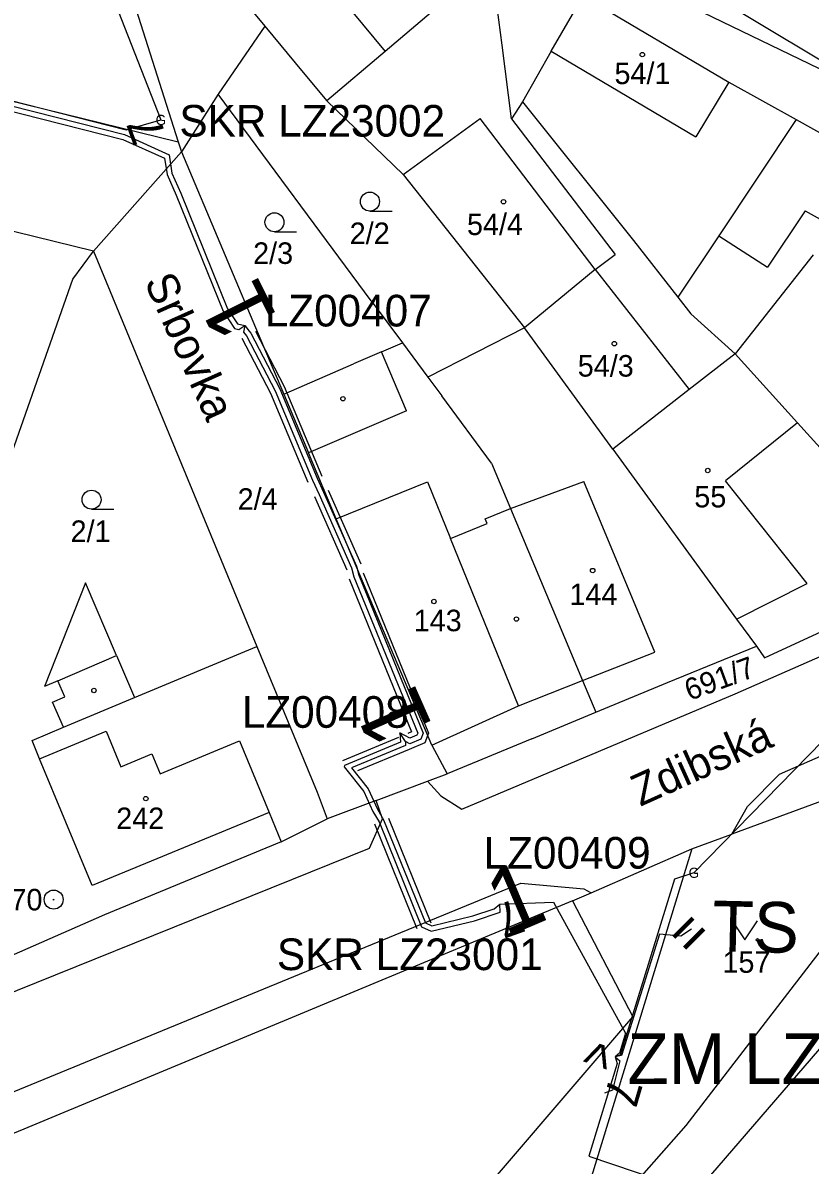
# Model space of a CAD drawing. Extents: x -738131 to -734179, y -1033447 to -1030078.
# Drawn here: x -736264.2 to -736202, y -1032303.4 to -1032213.1 of the extents above; entities that cross this region are included whole.
import ezdxf

# ---------------------------------------------------------------- set-up
doc = ezdxf.new("R2010")
doc.units = 0
for name, color, linetype in [('ftf_2010', 7, 'Continuous'), ('ftf_2050', 7, 'Continuous'), ('ftf_2060', 7, 'Continuous'), ('ftf_2140', 7, 'Continuous'), ('ftf_3010', 7, 'Continuous'), ('ftf_3010_ftf_3010_gtda_3015_gtda_3015_1', 7, 'Continuous'), ('ftf_3150', 7, 'Continuous'), ('ftf_3150_ftf_3150_gtda_3155_gtda_3155_1', 7, 'Continuous'), ('ftf_3160', 7, 'Continuous'), ('ftf_3160_ftf_3160_gtda_3165_gtda_3165_1', 7, 'Continuous'), ('ftf_3170', 7, 'Continuous'), ('ftf_3170_ftf_3170_gtda_3175_gtda_3175_1', 7, 'Continuous'), ('ftf_3210', 7, 'Continuous'), ('ftf_3240', 7, 'Continuous'), ('ftf_nu', 7, 'Continuous'), ('Vrstva 1', 7, 'Continuous'), ('Vrstva 2', 7, 'Continuous'), ('Vrstva 3', 7, 'Continuous'), ('Vrstva 4', 7, 'Continuous'), ('Vrstva 5', 7, 'Continuous'), ('Vrstva 8', 7, 'Continuous')]:
    doc.layers.add(name, color=color, linetype=linetype)

msp = doc.modelspace()

# ---------------------------------------------------------------- linework, layer by layer
at = {"layer": 'ftf_2010'}
for points in [[(-736276.97, -1032217.558), (-736276.769, -1032216.686), (-736276.549, -1032216.42), (-736270.545, -1032217.896), (-736256.06, -1032221.579), (-736253.32, -1032220.797)], [(-736276.97, -1032217.558), (-736276.401, -1032216.868), (-736270.642, -1032218.284), (-736256.192, -1032221.958), (-736252.653, -1032223.552), (-736252.426, -1032224.995), (-736251.73, -1032226.577), (-736248.033, -1032235.719), (-736247.256, -1032236.91), (-736246.666, -1032237.025)], [(-736246.666, -1032237.025), (-736246.784, -1032237.56), (-736246.542, -1032237.861), (-736244.274, -1032242.2), (-736241.326, -1032249.249), (-736240.806, -1032250.37), (-736238.231, -1032256.175), (-736238.046, -1032256.882), (-736233.01, -1032269.244), (-736233.069, -1032269.397), (-736233.618, -1032269.625), (-736234.423, -1032269.211)], [(-736234.423, -1032269.211), (-736234.38, -1032269.941), (-736238.799, -1032271.775), (-736238.822, -1032271.901), (-736237.26, -1032273.838), (-736236.545, -1032275.406), (-736236.061, -1032276.243), (-736232.705, -1032284.515), (-736231.939, -1032284.867), (-736228.531, -1032284.047), (-736226.501, -1032283.372), (-736226.52, -1032282.73)], [(-736211.194, -1032280.259), (-736212.725, -1032280.758), (-736217.008, -1032294.653), (-736217.4, -1032294.799)], [(-736226.52, -1032282.73), (-736222.264, -1032282.575), (-736216.58, -1032292.937), (-736217.046, -1032294.513), (-736217.4, -1032294.799)], [(-736217.4, -1032294.799), (-736217.244, -1032295.332), (-736219.493, -1032302.633), (-736210.285, -1032305.748)]]:
    msp.add_lwpolyline(points, dxfattribs=at)
at = {"layer": 'ftf_2050'}
for points in [[(-736254.345, -1032187.853), (-736259.293, -1032205.525), (-736253.32, -1032220.797)], [(-736218.625, -1032202.554), (-736211.263, -1032211.907), (-736186.01, -1032224.101), (-736186.053, -1032224.111)], [(-736182.912, -1032251.343), (-736211.194, -1032280.259)]]:
    msp.add_lwpolyline(points, dxfattribs=at)
at = {"layer": 'ftf_2060'}
msp.add_lwpolyline([(-736211.375, -1032284.716), (-736212.22, -1032285.276), (-736213.898, -1032285.102), (-736215.403, -1032289.895), (-736216.908, -1032294.689), (-736217.4, -1032294.799), (-736217.037, -1032295.11), (-736217.605, -1032297.435), (-736218.245, -1032297.663)], dxfattribs=at)
at = {"layer": 'ftf_2140'}
for points in [[(-736270.739, -1032218.672), (-736256.324, -1032222.337), (-736253.015, -1032223.828), (-736252.813, -1032225.109), (-736252.099, -1032226.733), (-736248.389, -1032235.905), (-736247.498, -1032237.27), (-736247.135, -1032237.341), (-736246.666, -1032237.025), (-736246.325, -1032237.493), (-736246.206, -1032237.641), (-736243.912, -1032242.03), (-736240.96, -1032249.088), (-736240.442, -1032250.205), (-736237.852, -1032256.042), (-736237.666, -1032256.755), (-736232.58, -1032269.24), (-736232.757, -1032269.701), (-736233.636, -1032270.065), (-736233.982, -1032269.888), (-736233.964, -1032270.201), (-736238.246, -1032271.978), (-736236.917, -1032273.626), (-736236.189, -1032275.222), (-736235.701, -1032276.067), (-736232.394, -1032284.218), (-736231.898, -1032284.446), (-736228.641, -1032283.662), (-736226.962, -1032283.104), (-736226.52, -1032282.73)], [(-736233.982, -1032269.888), (-736234.423, -1032269.211)]]:
    msp.add_lwpolyline(points, dxfattribs=at)
at = {"layer": 'ftf_3210'}
for points in [[(-736245.833, -1032237.49), (-736243.549, -1032241.86), (-736240.588, -1032248.94)], [(-736246.896, -1032238.046), (-736244.636, -1032242.37), (-736241.695, -1032249.403)], [(-736240.075, -1032250.046), (-736237.5, -1032255.851)], [(-736241.172, -1032250.532), (-736238.597, -1032256.337)], [(-736237.305, -1032256.58), (-736232.149, -1032269.236), (-736232.446, -1032270.005), (-736233.692, -1032270.522)], [(-736238.416, -1032257.033), (-736233.486, -1032269.137), (-736233.783, -1032269.26)], [(-736234.522, -1032269.567), (-736238.952, -1032271.406)], [(-736233.692, -1032270.522), (-736237.753, -1032272.207)], [(-736236.432, -1032276.393), (-736233.076, -1032284.665)], [(-736235.32, -1032275.942), (-736231.964, -1032284.214)]]:
    msp.add_lwpolyline(points, dxfattribs=at)
at = {"layer": 'Vrstva 1'}
for points in [[(-736259.56, -1032198.6), (-736251.93, -1032222.52)], [(-736250.94, -1032206.34), (-736245.1, -1032213.38)], [(-736228.64, -1032209.5), (-736235.57, -1032215.38)], [(-736222.46, -1032215.37), (-736219.94, -1032211)], [(-736219.94, -1032211), (-736208.42, -1032217.81)], [(-736208.76, -1032211.51), (-736198.43, -1032217.71)], [(-736226.34, -1032214.9), (-736226.74, -1032211.88)], [(-736289.6, -1032213.28), (-736251.93, -1032222.52)], [(-736245.1, -1032213.38), (-736248.77, -1032218.76)], [(-736245.1, -1032213.38), (-736242.05, -1032217.06)], [(-736225.59, -1032220.7), (-736226.34, -1032214.9)], [(-736235.57, -1032215.38), (-736240.19, -1032219.3)], [(-736222.46, -1032215.37), (-736224.72, -1032219.37)], [(-736242.05, -1032217.06), (-736240.19, -1032219.3)], [(-736208.42, -1032217.81), (-736203.1, -1032220.77)], [(-736248.77, -1032218.76), (-736251.67, -1032223.32)], [(-736236.68, -1032235.08), (-736248.77, -1032218.76)], [(-736240.19, -1032219.3), (-736234.16, -1032225.1)], [(-736224.72, -1032219.37), (-736225.59, -1032220.7)], [(-736224.72, -1032219.37), (-736215.95, -1032230.33)], [(-736225.59, -1032220.7), (-736217.39, -1032231.42)], [(-736203.1, -1032220.77), (-736209.22, -1032229.95)], [(-736203.1, -1032220.77), (-736186.52, -1032230)], [(-736251.93, -1032222.52), (-736251.67, -1032223.32)], [(-736251.67, -1032223.32), (-736258.64, -1032231.17)], [(-736251.67, -1032223.32), (-736245.19, -1032238.68)], [(-736258.64, -1032231.17), (-736283.63, -1032225.04)], [(-736234.16, -1032225.1), (-736224.58, -1032237.22)], [(-736215.95, -1032230.33), (-736212.45, -1032234.8)], [(-736209.22, -1032229.95), (-736212.45, -1032234.8)], [(-736260.27, -1032233.37), (-736258.64, -1032231.17)], [(-736258.64, -1032231.17), (-736245.71, -1032262.38)], [(-736218.98, -1032232.62), (-736217.39, -1032231.42)], [(-736201.75, -1032231.44), (-736207.93, -1032239.28)], [(-736218.98, -1032232.62), (-736224.58, -1032237.22)], [(-736267.03, -1032252.59), (-736260.27, -1032233.37)], [(-736212.45, -1032234.8), (-736211.41, -1032236.12)], [(-736236.68, -1032235.08), (-736234.21, -1032238.41)], [(-736211.41, -1032236.12), (-736207.93, -1032239.28)], [(-736224.58, -1032237.22), (-736232.21, -1032241.11)], [(-736217.59, -1032246.8), (-736224.58, -1032237.22)], [(-736235.86, -1032239.12), (-736234.21, -1032238.41)], [(-736234.21, -1032238.41), (-736232.21, -1032241.11)], [(-736245.19, -1032238.68), (-736243.6, -1032242.45)], [(-736235.86, -1032239.12), (-736238.07, -1032240.07)], [(-736207.93, -1032239.28), (-736211.54, -1032242.09)], [(-736203, -1032244.73), (-736207.93, -1032239.28)], [(-736243.6, -1032242.45), (-736238.07, -1032240.07)], [(-736232.21, -1032241.11), (-736231.11, -1032242.6)], [(-736211.54, -1032242.09), (-736217.59, -1032246.8)], [(-736243.6, -1032242.45), (-736241.64, -1032247.08)], [(-736227.18, -1032247.9), (-736231.11, -1032242.6)], [(-736197.62, -1032250.65), (-736203, -1032244.73)], [(-736239.44, -1032252.31), (-736241.64, -1032247.08)], [(-736217.59, -1032246.8), (-736207.8, -1032260.23)], [(-736227.18, -1032247.9), (-736225.67, -1032251.5)], [(-736225.67, -1032251.5), (-736219.99, -1032265.07)], [(-736231.89, -1032270.19), (-736239.44, -1032252.31)], [(-736259.25, -1032257.36), (-736262.5, -1032265.55)], [(-736256.8, -1032263.11), (-736259.25, -1032257.36)], [(-736205.59, -1032263.27), (-736192.19, -1032257.09)], [(-736207.8, -1032260.23), (-736206.24, -1032262.37)], [(-736207.91, -1032266.12), (-736195.74, -1032260.78)], [(-736255.39, -1032266.42), (-736245.71, -1032262.38)], [(-736245.71, -1032262.38), (-736240.95, -1032273.89)], [(-736213.26, -1032265.22), (-736206.24, -1032262.37)], [(-736206.24, -1032262.37), (-736205.59, -1032263.27)], [(-736256.8, -1032263.11), (-736255.39, -1032266.42)], [(-736261.44, -1032265.1), (-736262.5, -1032265.55)], [(-736260.9, -1032266.37), (-736261.44, -1032265.1)], [(-736219.99, -1032265.07), (-736218.94, -1032267.58)], [(-736218.94, -1032267.58), (-736213.26, -1032265.22)], [(-736261.86, -1032266.78), (-736260.9, -1032266.37)], [(-736229.52, -1032275.24), (-736207.91, -1032266.12)], [(-736204.42, -1032272.48), (-736190.5, -1032266.37)], [(-736261.01, -1032268.77), (-736261.86, -1032266.78)], [(-736224, -1032269.68), (-736218.94, -1032267.58)], [(-736263.49, -1032269.81), (-736261.01, -1032268.77)], [(-736262.89, -1032271.26), (-736263.49, -1032269.81)], [(-736224, -1032269.68), (-736230.68, -1032272.45)], [(-736188.5, -1032269.97), (-736211.81, -1032300.22)], [(-736188.5, -1032269.97), (-736208.19, -1032277.21)], [(-736231.89, -1032270.19), (-736230.68, -1032272.45)], [(-736258.73, -1032281.26), (-736262.89, -1032271.26)], [(-736232.22, -1032273.02), (-736230.68, -1032272.45)], [(-736206.93, -1032275.03), (-736204.42, -1032272.48)], [(-736236.29, -1032274.54), (-736232.22, -1032273.02)], [(-736232.22, -1032273.02), (-736231.19, -1032274.17)], [(-736240.95, -1032273.89), (-736240.16, -1032275.99)], [(-736236.29, -1032274.54), (-736240.16, -1032275.99)], [(-736235.8, -1032275.99), (-736236.29, -1032274.54)], [(-736231.19, -1032274.17), (-736229.52, -1032275.24)], [(-736244.74, -1032275.51), (-736258.73, -1032281.26)], [(-736244.74, -1032275.51), (-736243.79, -1032277.81)], [(-736208.19, -1032277.21), (-736206.93, -1032275.03)], [(-736243.79, -1032277.81), (-736240.16, -1032275.99)], [(-736236.81, -1032278.32), (-736235.8, -1032275.99)], [(-736211.34, -1032278.36), (-736208.19, -1032277.21)], [(-736243.79, -1032277.81), (-736257.77, -1032283.59)], [(-736277.07, -1032294.54), (-736236.81, -1032278.32)], [(-736211.34, -1032278.36), (-736221.36, -1032311.05)], [(-736219.29, -1032281.83), (-736211.34, -1032278.36)], [(-736274.85, -1032301.61), (-736224.86, -1032281.07)], [(-736224.86, -1032281.07), (-736219.89, -1032281.53)], [(-736220.77, -1032282.48), (-736219.29, -1032281.83)], [(-736219.89, -1032281.53), (-736219.29, -1032281.83)], [(-736220.77, -1032282.48), (-736287.41, -1032310.18)], [(-736220.77, -1032282.48), (-736216.01, -1032291.63)], [(-736257.77, -1032283.59), (-736281.6, -1032294.02)], [(-736266.82, -1032350.9), (-736216.01, -1032291.63)], [(-736209.85, -1032304.13), (-736200.72, -1032293.58)], [(-736211.81, -1032300.22), (-736221.36, -1032311.05)]]:
    msp.add_lwpolyline(points, dxfattribs=at)
at = {"layer": 'Vrstva 3'}
for p, q in [((-736236.782, -1032228), (-736235.032, -1032228)), ((-736244.332, -1032229.63), (-736242.582, -1032229.63)), ((-736258.782, -1032251.54), (-736257.032, -1032251.54))]:
    msp.add_line(p, q, dxfattribs=at)
msp.add_lwpolyline([(-736208.15, -1032284.06), (-736207.15, -1032285.56), (-736206.15, -1032284.06)], dxfattribs=at)
for centre, radius in [((-736236.782, -1032227.25), 0.75), ((-736244.332, -1032228.88), 0.75), ((-736258.782, -1032250.79), 0.75), ((-736208.15, -1032285.56), 0.1), ((-736206.15, -1032285.56), 0.1)]:
    msp.add_circle(centre, radius, dxfattribs=at)
at = {"layer": 'Vrstva 4'}
for points in [[(-736243.76, -1032205.49), (-736235.57, -1032215.38)], [(-736222.46, -1032215.37), (-736211.02, -1032222.13)], [(-736208.42, -1032217.81), (-736211.02, -1032222.13)], [(-736234.16, -1032225.1), (-736228.07, -1032220.68)], [(-736218.98, -1032232.62), (-736228.07, -1032220.68)], [(-736202.38, -1032227.97), (-736205.35, -1032232.43)], [(-736202.38, -1032227.97), (-736189.55, -1032235.11)], [(-736209.22, -1032229.95), (-736205.35, -1032232.43)], [(-736218.98, -1032232.62), (-736211.54, -1032242.09)], [(-736233.89, -1032243.77), (-736235.86, -1032239.12)], [(-736233.89, -1032243.77), (-736241.64, -1032247.08)], [(-736203, -1032244.73), (-736208.67, -1032249.3)], [(-736239.44, -1032252.31), (-736232.22, -1032249.38)], [(-736232.22, -1032249.38), (-736230.41, -1032253.85)], [(-736225.67, -1032251.5), (-736219.87, -1032249.36)], [(-736214.26, -1032262.83), (-736219.87, -1032249.36)], [(-736202.23, -1032257.42), (-736208.67, -1032249.3)], [(-736227.67, -1032252.31), (-736225.67, -1032251.5)], [(-736230.41, -1032253.85), (-736227.52, -1032252.68)], [(-736227.52, -1032252.68), (-736227.67, -1032252.31)], [(-736225.05, -1032267.08), (-736230.41, -1032253.85)], [(-736207.8, -1032260.23), (-736202.23, -1032257.42)], [(-736219.99, -1032265.07), (-736214.26, -1032262.83)], [(-736261.44, -1032265.1), (-736256.8, -1032263.11)], [(-736225.05, -1032267.08), (-736219.99, -1032265.07)], [(-736261.01, -1032268.77), (-736255.39, -1032266.42)], [(-736231.89, -1032270.19), (-736225.05, -1032267.08)], [(-736262.89, -1032271.26), (-736257.64, -1032269.07)], [(-736257.64, -1032269.07), (-736256.47, -1032271.9)], [(-736253.35, -1032272.45), (-736247.1, -1032269.84)], [(-736247.1, -1032269.84), (-736244.74, -1032275.51)], [(-736256.47, -1032271.9), (-736254.01, -1032270.87)], [(-736254.01, -1032270.87), (-736253.35, -1032272.45)]]:
    msp.add_lwpolyline(points, dxfattribs=at)
at = {"layer": 'Vrstva 5'}
for centre in [(-736215.257, -1032215.639), (-736226.227, -1032227.259), (-736217.467, -1032238.469), (-736238.917, -1032242.819), (-736210.087, -1032248.489), (-736219.177, -1032256.389), (-736231.727, -1032258.829), (-736225.207, -1032260.219), (-736258.597, -1032265.859), (-736254.497, -1032274.399)]:
    msp.add_circle(centre, 0.175, dxfattribs=at)
at = {"layer": 'Vrstva 8'}
for radius in [0.75, 0.03]:
    msp.add_circle((-736261.78, -1032282.379), radius, dxfattribs=at)

# ---------------------------------------------------------------- texts
at = {"layer": 'ftf_3010'}
for rotation, p in [(116.55546, (-736244.051, -1032236.442)), (113.87998, (-736231.783, -1032268.75)), (23.13246, (-736226.094, -1032285.375))]:
    msp.add_text('1', height=5.2, rotation=rotation, dxfattribs=at).set_placement(p)
at = {"layer": 'ftf_3010_ftf_3010_gtda_3015_gtda_3015_1'}
for s, p in [('LZ00407', (-736245.095, -1032237.111)), ('LZ00408', (-736246.912, -1032268.807)), ('LZ00409', (-736227.799, -1032279.932))]:
    msp.add_text(s, height=2.5, dxfattribs=at).set_placement(p)
at = {"layer": 'ftf_3150'}
msp.add_text('>', height=2.7, rotation=70.78773, dxfattribs=at).set_placement((-736217.844, -1032296.074))
at = {"layer": 'ftf_3150_ftf_3150_gtda_3155_gtda_3155_1'}
msp.add_text('ZM LZ001', height=4, rotation=0.05688, dxfattribs=at).set_placement((-736216.431, -1032296.951))
at = {"layer": 'ftf_3160'}
msp.add_text('=', height=3.3, rotation=44.87758, dxfattribs=at).set_placement((-736211.38, -1032287.049))
at = {"layer": 'ftf_3160_ftf_3160_gtda_3165_gtda_3165_1'}
msp.add_text('TS PY1154', height=4, rotation=358.71853, dxfattribs=at).set_placement((-736209.757, -1032286.449))
at = {"layer": 'ftf_3170'}
for rotation, p in [(110.30321, (-736252.851, -1032222.065)), (199.69622, (-736225.247, -1032282.274)), (253.61689, (-736217.784, -1032296.229))]:
    msp.add_text('7', height=2.7, rotation=rotation, dxfattribs=at).set_placement(p)
at = {"layer": 'ftf_3170_ftf_3170_gtda_3175_gtda_3175_1'}
for s, p in [('SKR LZ23002', (-736251.842, -1032222.117)), ('SKR LZ23001', (-736244.134, -1032287.946))]:
    msp.add_text(s, height=2.5, dxfattribs=at).set_placement(p)
at = {"layer": 'ftf_3240'}
for p in [(-736253.72, -1032221.197), (-736211.594, -1032280.659)]:
    msp.add_text('G', height=0.8, dxfattribs=at).set_placement(p)
at = {"layer": 'ftf_nu'}
for s, rotation, p in [('Srbovka', 294.12581, (-736254.648, -1032233.569)), ('Zdibská', 24.26182, (-736215.421, -1032275.053))]:
    msp.add_text(s, height=2.5, rotation=rotation, dxfattribs=at).set_placement(p)
at = {"layer": 'Vrstva 2'}
for s, p in [('54/1', (-736217.455, -1032217.97)), ('54/4', (-736229.112, -1032229.89)), ('2/2', (-736238.382, -1032230.6)), ('2/3', (-736246.014, -1032232.17)), ('54/3', (-736220.359, -1032241.07)), ('2/4', (-736247.238, -1032251.59)), ('55', (-736211.148, -1032251.4)), ('2/1', (-736260.44, -1032254.13)), ('144', (-736221.017, -1032259.12)), ('143', (-736233.324, -1032261.18)), ('242', (-736256.834, -1032276.81)), ('157', (-736208.923, -1032288.16))]:
    msp.add_text(s, height=1.7, dxfattribs=at).set_placement(p)
msp.add_text('691/7', height=1.7, rotation=20.2249, dxfattribs=at).set_placement((-736211.53, -1032266.689))
at = {"layer": 'Vrstva 8'}
msp.add_text('570', height=1.7, dxfattribs=at).set_placement((-736266.456, -1032283.23))

doc.saveas('drawing.dxf')
